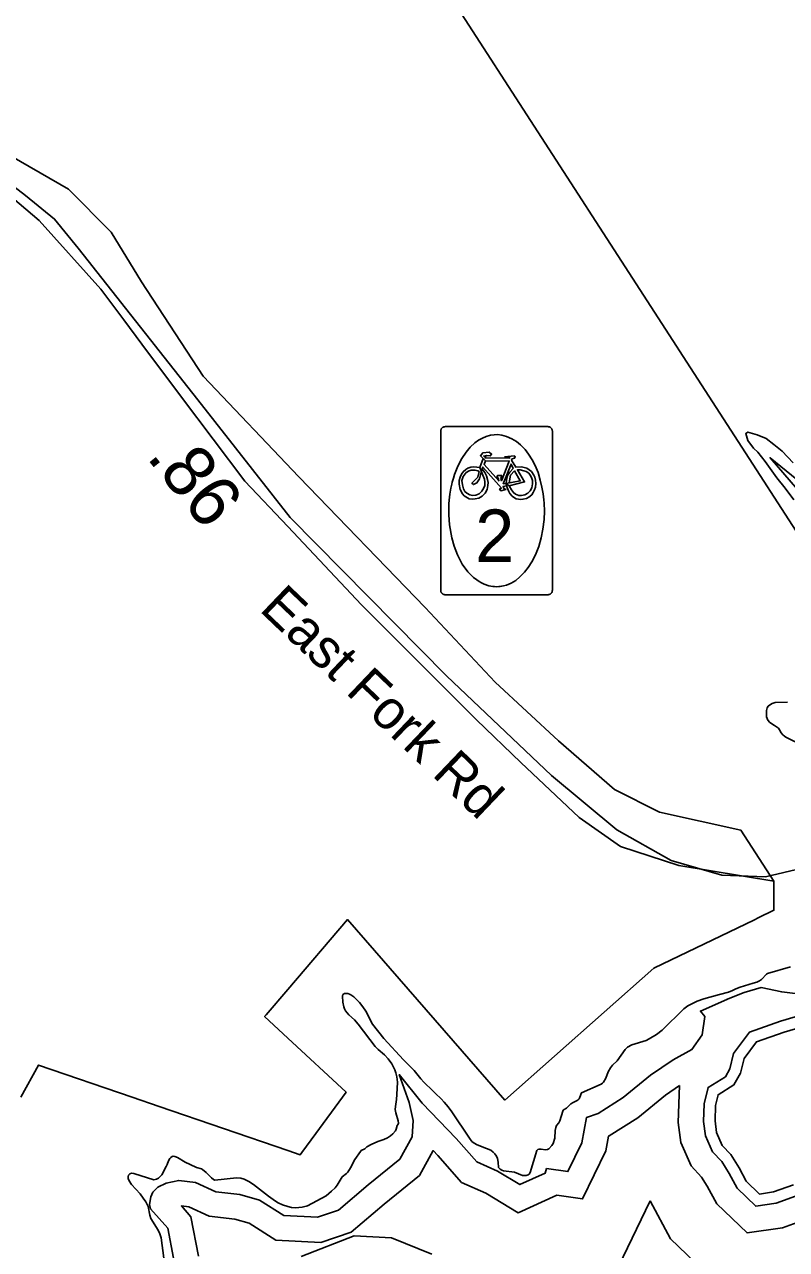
# Model space of a CAD drawing. Extents: x 1662474 to 1856135, y 779280 to 917889.
# Drawn here: x 1719362 to 1721210, y 822681 to 825651 of the extents above; entities that cross this region are included whole.
import ezdxf

# ---------------------------------------------------------------- set-up
doc = ezdxf.new("R2010")
doc.units = 0
for name, color, linetype in [('Exist Boundary Political City Limit New', 7, 'Continuous'), ('Exist Boundary Political City Limit New Hole', 7, 'Continuous'), ('Exist Hydrographic Buffer Line', 7, 'Continuous'), ('Exist Hydrographic Island Shore', 7, 'Continuous'), ('Exist Hydrographic Lake Shore', 7, 'Continuous'), ('Exist Road Primary NC Shield Bike CELL', 7, 'Continuous'), ('Exist Road Primary NC Shield Bike NC Label', 7, 'Continuous'), ('Exist Road Secondary Mileage Tenths English Label', 7, 'Continuous'), ('Exist Road Secondary Structure Standard Bridge Number Label', 7, 'Continuous'), ('Exist Road Secondary Type 51 Attributed', 7, 'Continuous'), ('Exist Road Secondary Type 51 Label', 7, 'Continuous'), ('Map Preparation Boundary City Limit Buffer Line', 7, 'Continuous')]:
    doc.layers.add(name, color=color, linetype=linetype)

msp = doc.modelspace()

# ---------------------------------------------------------------- linework, layer by layer
at = {"layer": 'Exist Boundary Political City Limit New'}
for points in [[(1719315.9, 825244.6), (1719397.1, 825175.9), (1719546.9, 825009.6), (1719554, 825000), (1719602.4, 824935.2), (1719646.4, 824876.2), (1719742.4, 824747.6), (1719896.1, 824543.8), (1720000, 824433.9), (1720179, 824244.4), (1720457.6, 823965.8), (1720565.8, 823861.8), (1720707.1, 823728.7), (1720806.9, 823658), (1720948.4, 823612.2), (1721179.4, 823574.5)], [(1721179.4, 823574.5), (1721179.4, 823520.1), (1721179.4, 823508.6), (1721179.4, 823507.9), (1721179.4, 823507.3), (1721179.4, 823504.2), (1721179.4, 823503.6), (1721140.9, 823484.9), (1721132.2, 823480.8), (1720887.9, 823362.9), (1720526.9, 823043.5), (1720144.9, 823481.2), (1720000, 823311.6), (1719947.6, 823250.2), (1719943.9, 823245.9), (1720000, 823193.8), (1720141.8, 823062.2), (1720133, 823050.1), (1720068.2, 822962.5), (1720034.2, 822916.4), (1720030, 822910.6), (1720000, 822920.8), (1719688.2, 823027.7), (1719622.8, 823050.1), (1719395.4, 823128.1), (1719352.6, 823050.2)]]:
    msp.add_lwpolyline(points, dxfattribs=at)
at = {"layer": 'Exist Boundary Political City Limit New Hole'}
for points in [[(1721179.4, 823574.5), (1721099.2, 823697.6), (1720902.1, 823741.4), (1720792.6, 823796.1), (1720656.5, 823914.4), (1720503.1, 824056.8), (1720333.4, 824237.4), (1720026.6, 824554.9), (1719795, 824798.7), (1719645.5, 825027.3), (1719572.1, 825148.3), (1719468, 825252.3), (1719304.1, 825346.5)], [(1719315.9, 825244.6), (1719397.1, 825175.9), (1719546.9, 825009.6), (1719554, 825000), (1719602.4, 824935.2), (1719646.4, 824876.2), (1719742.4, 824747.6), (1719896.1, 824543.8), (1720000, 824433.9), (1720179, 824244.4), (1720457.6, 823965.8), (1720565.8, 823861.8), (1720707.1, 823728.7), (1720806.9, 823658), (1720948.4, 823612.2), (1721179.4, 823574.5)]]:
    msp.add_lwpolyline(points, dxfattribs=at)
at = {"layer": 'Exist Hydrographic Buffer Line'}
for points in [[(1721286.5, 824506.4), (1721170, 824600.8), (1721252.2, 824506.5)], [(1720878.8, 822799.1), (1720928.4, 822707), (1721067.2, 822573.5), (1721233.9, 822598.2), (1721341.6, 822636.9), (1721440.5, 822719.4), (1721516.4, 822729.2), (1721573.7, 822828.3), (1721581.1, 822830.8), (1721660.4, 822895), (1721735.3, 822993.1), (1721741.7, 823098.6), (1721742.4, 823104.9), (1721765.1, 823173.2), (1721740.6, 823345.2), (1721657.4, 823428.4)], [(1720950.4, 823078.6), (1720947.4, 822988.8), (1720953.7, 822940.4), (1720978.7, 822883.6), (1721004.1, 822856.8), (1721017.8, 822834.5), (1721040.5, 822792.2), (1721114.4, 822721.1), (1721199.8, 822733.8), (1721271.4, 822759.5), (1721343.9, 822820), (1721344.8, 822847.3), (1721430.4, 822858.4), (1721479.7, 822943.6), (1721513.1, 822954.8), (1721560, 822992.7), (1721599, 823043.8), (1721603, 823110), (1721605.6, 823134.4), (1721622.8, 823186), (1721609.4, 823279.6), (1721537.5, 823351.5), (1721479.8, 823375.6)], [(1721256.6, 823298.9), (1721198.4, 823305.7), (1721148.6, 823316.2), (1721107.4, 823304.1), (1721064.5, 823286.9)], [(1721065.4, 823287.3), (1721001.2, 823259.3), (1721012.1, 823246.4), (1721005.7, 823201.6), (1720980.3, 823166), (1720934.8, 823141.3), (1720879.7, 823104), (1720813.4, 823049.6), (1720753.2, 823011.2), (1720724.6, 823000.9), (1720713.3, 822939.7), (1720679.7, 822870), (1720627.9, 822877.4), (1720624.1, 822865.9), (1720563.3, 822838.5), (1720508.8, 822871.2), (1720458.6, 822893.5), (1720409, 822950.5), (1720326.4, 823035.6), (1720270.5, 823105.4), (1720294.6, 823037.5), (1720304.4, 822994.2), (1720302.1, 822954), (1720272.1, 822900.4), (1720195, 822837.7), (1720123.1, 822776.5), (1720071.9, 822759.2), (1719990.3, 822763.3), (1719931.4, 822800.8), (1719883.9, 822814.1), (1719825.8, 822821.2), (1719776.6, 822843.3), (1719735.7, 822848.7), (1719705.5, 822842.2), (1719684.8, 822832.4), (1719672.6, 822820.2), (1719667.8, 822808.7), (1719664.5, 822790.2), (1719667.4, 822780), (1719709, 822732.6), (1719723.1, 822660)], [(1721230.7, 823245.1), (1721195.5, 823234.4), (1721119.9, 823207.8), (1721081.6, 823156.7), (1721072.5, 823118.9), (1721061.8, 823100), (1721019.6, 823074.1), (1721010.1, 823034.1), (1721008.7, 822991.8), (1721013.2, 822957), (1721030.4, 822917.9), (1721052.9, 822894.2), (1721070.8, 822865), (1721089.9, 822829.6), (1721135.1, 822786), (1721184.9, 822793.4), (1721240.5, 822813.4)], [(1720950.4, 823078.6), (1720916.1, 823055.4), (1720849.1, 823000.4), (1720780.1, 822956.4), (1720777.9, 822955.6), (1720771.4, 822920.7), (1720715.1, 822803.6), (1720653.2, 822812.5), (1720559.3, 822770.2), (1720480.8, 822817.3), (1720421.7, 822843.6), (1720364.4, 822909.4), (1720353.1, 822921), (1720319.3, 822860.7), (1720233.8, 822791.1), (1720153.6, 822722.8), (1720080.4, 822698.1), (1719971.2, 822703.5), (1719906.4, 822744.8), (1719872, 822754.5), (1719809.4, 822762.1), (1719759.8, 822784.3), (1719742.2, 822786.7), (1719765.4, 822760.2), (1719783.9, 822664.7)], [(1720878.8, 822799.1), (1720802.3, 822640.1), (1720675, 822658.3), (1720571.4, 822611.7)], [(1720032.4, 822664.4), (1720161.3, 822714.6), (1720252.1, 822709.1), (1720349.8, 822669.5)]]:
    msp.add_lwpolyline(points, dxfattribs=at)
at = {"layer": 'Exist Hydrographic Island Shore'}
msp.add_lwpolyline([(1721245.1, 823220.3), (1721204.1, 823207.9), (1721137.1, 823184.3), (1721107.3, 823144.6), (1721098.7, 823108.6), (1721082.5, 823080), (1721044.1, 823056.4), (1721037.9, 823030.4), (1721036.6, 822993.1), (1721040.3, 822964.6), (1721054, 822933.5), (1721075.1, 822911.2), (1721094.9, 822878.9), (1721112.3, 822846.6), (1721144.6, 822815.6), (1721178.1, 822820.6), (1721226.5, 822837.9)], dxfattribs=at)
at = {"layer": 'Exist Hydrographic Lake Shore'}
for points in [[(1721227.4, 824498.7), (1721206.6, 824526.8), (1721186.8, 824552), (1721158.1, 824591.6), (1721140, 824614.4), (1721130.2, 824623.9), (1721116.4, 824643.1), (1721111.1, 824659.9), (1721114, 824661.7), (1721116.4, 824663), (1721138.4, 824656.4), (1721160.5, 824647.2), (1721179.4, 824633.1), (1721199.6, 824616.6), (1721226.1, 824588.2)], [(1721254.4, 823900.6), (1721208.5, 823923.7), (1721204.9, 823926), (1721200.6, 823929.4), (1721197.2, 823933.6), (1721193, 823941.5), (1721190.1, 823944.9), (1721180.6, 823952), (1721169.6, 823959.1), (1721164.4, 823964.6), (1721162.6, 823968.8), (1721161.5, 823973), (1721161, 823988.2), (1721162.9, 823994.2), (1721165.8, 823998.4), (1721171, 824002.9), (1721174.9, 824005.3), (1721182, 824007.4), (1721212.1, 824007.9)], [(1720629.8, 822923.4), (1720633.1, 822925), (1720640.8, 822932.9), (1720644, 822937.9), (1720648.1, 822950.7), (1720648.6, 822969.6), (1720650.2, 822976.7), (1720652.1, 822981.4), (1720657.4, 822988), (1720660, 822992.7), (1720667.2, 823016.6), (1720668.4, 823018.7), (1720670.8, 823020.8), (1720676, 823023.9), (1720681.8, 823029.7), (1720686.8, 823033.9), (1720692.2, 823037.3), (1720702, 823042.1), (1720704.9, 823044.1), (1720707.2, 823046.8), (1720708.8, 823050.2), (1720712.8, 823061.2), (1720760.5, 823082.2), (1720763.6, 823084.6), (1720766, 823087.2), (1720771.5, 823096.4), (1720777.5, 823111.9), (1720782.8, 823121.6), (1720787.5, 823127.9), (1720799, 823138.9), (1720818.8, 823165.9), (1720824.5, 823171.7), (1720834.8, 823177.2), (1720869.1, 823188.2), (1720877, 823192.2), (1720894.4, 823202.1), (1720908, 823212.9), (1720961, 823264.6), (1720970.5, 823271.7), (1720979.9, 823276.9), (1720993.5, 823283), (1721009, 823288.5), (1721047.4, 823299.2), (1721068.9, 823304.8), (1721078.9, 823308.7), (1721087, 823313.2), (1721097.2, 823317.1), (1721128.8, 823326.6), (1721137.9, 823329.7), (1721144.2, 823332.6), (1721148.9, 823335.5), (1721161.2, 823348.6), (1721163.6, 823350.7), (1721219.5, 823366.7)], [(1720048.4, 822786.9), (1720093, 822811.1), (1720106.6, 822822.9), (1720114.9, 822830.8), (1720119.8, 822837.3), (1720132.1, 822857.2), (1720142.4, 822865.1), (1720145.5, 822868.6), (1720152.1, 822879.3), (1720162.6, 822899), (1720176.2, 822918.7), (1720178.6, 822920.8), (1720186.8, 822925.5), (1720191.8, 822929.7), (1720202.2, 822935.8), (1720219, 822942.8), (1720233.5, 822947.6), (1720242.1, 822951.8), (1720249, 822956.5), (1720255, 822961.8), (1720261.5, 822968.8), (1720263.1, 822972.5), (1720265.8, 822981.7), (1720267.6, 822984.8), (1720268.4, 822987.4), (1720267.9, 822993.2), (1720262.4, 823012.6), (1720261, 823020.5), (1720261.2, 823027.9), (1720263.6, 823044.7), (1720264.6, 823057), (1720266, 823086.7), (1720264.6, 823100.1), (1720262.4, 823109.8), (1720259.8, 823116.9), (1720256, 823125), (1720252.4, 823131.6), (1720243.4, 823143.6), (1720234.8, 823153.3), (1720219.2, 823166.4), (1720212.5, 823173.2), (1720171.2, 823227.4), (1720162.1, 823238.1), (1720148.6, 823250.2), (1720140.2, 823259.4), (1720137.6, 823264.4), (1720136.1, 823269.6), (1720134, 823280.9), (1720132.9, 823295.1), (1720133.5, 823299), (1720135.2, 823300.6), (1720137.9, 823301.6), (1720141.1, 823301.9), (1720145.5, 823301.6), (1720149.8, 823300.6), (1720153.1, 823298.8), (1720160.2, 823293.5), (1720168.4, 823285.9), (1720173.9, 823279.8), (1720182.2, 823269.1), (1720189.4, 823258.6), (1720205.9, 823227.6), (1720232.9, 823192.9), (1720281, 823141), (1720306.4, 823115.2), (1720322.8, 823095.3), (1720330.2, 823086.9), (1720352.1, 823066.2), (1720358.4, 823059.4), (1720372, 823046.5), (1720379.6, 823038.4), (1720389.1, 823026.8), (1720397.8, 823014.8), (1720440.8, 822951), (1720446.9, 822943.1), (1720452.1, 822938.9), (1720459.4, 822934.7), (1720482.2, 822926.1), (1720492.8, 822921.6), (1720498.2, 822917.4), (1720502.5, 822913.2), (1720506.4, 822907.4), (1720508.8, 822901.9), (1720510.1, 822893.2), (1720511.6, 822879.6), (1720515.4, 822875.9), (1720519.2, 822873.6), (1720523.2, 822872), (1720550.5, 822868.8), (1720569.4, 822860.9), (1720578.1, 822860.7), (1720583.4, 822861.8), (1720586, 822864.1), (1720588, 822868.1), (1720604, 822920.8), (1720607, 822923.7), (1720609.6, 822924.4), (1720614.8, 822924.4), (1720625.6, 822923.1), (1720629.8, 822923.4)], [(1719699.6, 822660.4), (1719693.2, 822709), (1719689.9, 822718.9), (1719685.4, 822727.9), (1719668.4, 822755.9), (1719665.8, 822764.6), (1719661.2, 822785.1), (1719655.8, 822796.6), (1719649.8, 822805.8), (1719641.9, 822815.8), (1719620.9, 822838.4), (1719615.1, 822847.6), (1719613.2, 822853.3), (1719613, 822857.6), (1719614.2, 822861.2), (1719617.2, 822864.9), (1719620.9, 822865.9), (1719626.4, 822865.1), (1719674.9, 822850.2), (1719681.8, 822851.5), (1719686.8, 822854.1), (1719694.6, 822862), (1719705.6, 822882.2), (1719707.8, 822886.9), (1719710.9, 822896.1), (1719714.2, 822902.1), (1719716.4, 822904.5), (1719719.9, 822906.6), (1719722.5, 822907.1), (1719726.4, 822906.6), (1719733, 822903.8), (1719751, 822893), (1719763.1, 822886.9), (1719778.6, 822880.1), (1719790.6, 822876.4), (1719793, 822875.4), (1719802.5, 822867.8), (1719815.1, 822854.6), (1719820.1, 822850.7), (1719823.2, 822849.1), (1719875.5, 822854.6), (1719886.2, 822854.1), (1719894.6, 822852), (1719905.4, 822846.2), (1719916.9, 822838.4), (1719953.1, 822810.3), (1719970.8, 822798.2), (1719977.2, 822794.3), (1719987, 822789.6), (1720000.4, 822785.1), (1720009.2, 822783.2), (1720018.8, 822782.5), (1720034.8, 822783.8), (1720045, 822785.9), (1720048.4, 822786.9)]]:
    msp.add_lwpolyline(points, dxfattribs=at)
at = {"layer": 'Exist Road Primary NC Shield Bike CELL'}
for points in [[(1720381, 824676.2), (1720381.8, 824676.3), (1720414.8, 824676.3), (1720598.2, 824676.3), (1720631.2, 824676.3), (1720632.4, 824676.2), (1720633, 824676.1), (1720633.8, 824675.9), (1720634.5, 824675.7), (1720635.2, 824675.5), (1720636.5, 824674.8), (1720637.2, 824674.4), (1720637.8, 824674), (1720638.5, 824673.3), (1720639.4, 824672.3), (1720640.1, 824671.5), (1720640.3, 824671.1), (1720640.5, 824670.7), (1720640.8, 824670.2), (1720641, 824669.8), (1720641.2, 824669.3), (1720641.5, 824668.6), (1720641.7, 824667.6), (1720641.8, 824666.8), (1720641.9, 824666.4), (1720641.9, 824666), (1720641.9, 824632.5), (1720641.9, 824312.7), (1720641.9, 824279.6), (1720641.8, 824278.4), (1720641.7, 824277.8), (1720641.6, 824277), (1720641.4, 824276.3), (1720641.1, 824275.6), (1720640.4, 824274.2), (1720640.1, 824273.6), (1720639.6, 824273), (1720639, 824272.3), (1720638.5, 824271.9), (1720638, 824271.3), (1720637.7, 824271.1), (1720637.2, 824270.7), (1720636.8, 824270.4), (1720636.4, 824270.2), (1720635.9, 824270), (1720635, 824269.6), (1720634.2, 824269.3), (1720633.3, 824269.1), (1720632.9, 824269), (1720632.4, 824268.9), (1720632.1, 824268.9), (1720631.7, 824268.9), (1720631.1, 824268.8), (1720598.1, 824268.8), (1720414.8, 824268.8), (1720381.8, 824268.8), (1720381.2, 824268.9), (1720380.6, 824268.9), (1720380, 824269), (1720379.2, 824269.2), (1720378.5, 824269.4), (1720377.8, 824269.7), (1720377.1, 824270), (1720376.5, 824270.3), (1720375.9, 824270.7), (1720375.2, 824271.1), (1720374.9, 824271.4), (1720374.5, 824271.8), (1720374.3, 824272), (1720373.9, 824272.5), (1720373.5, 824272.9), (1720373.1, 824273.4), (1720372.8, 824273.8), (1720372.6, 824274.2), (1720372.3, 824274.8), (1720372, 824275.3), (1720371.8, 824275.8), (1720371.7, 824276.1), (1720371.6, 824276.4), (1720371.5, 824276.7), (1720371.5, 824276.9), (1720371.4, 824277.1), (1720371.3, 824277.3), (1720371.3, 824277.6), (1720371.2, 824277.8), (1720371.2, 824278.1), (1720371.2, 824278.3), (1720371.2, 824278.5), (1720371.1, 824278.8), (1720371.1, 824279.4), (1720371.1, 824312.6), (1720371.1, 824632.5), (1720371.1, 824665.6), (1720371.2, 824666.7), (1720371.3, 824667.4), (1720371.4, 824668.1), (1720371.6, 824668.9), (1720371.9, 824669.6), (1720372.6, 824670.9), (1720373, 824671.5), (1720373.4, 824672.1), (1720374, 824672.8), (1720375, 824673.8), (1720375.8, 824674.4), (1720376.3, 824674.7), (1720376.6, 824674.9), (1720377.1, 824675.2), (1720377.6, 824675.3), (1720378, 824675.6), (1720378.8, 824675.8), (1720379.7, 824676), (1720380.6, 824676.2)], [(1720506.5, 824288.3), (1720501.8, 824288.5), (1720497.4, 824288.9), (1720487.5, 824290.6), (1720476.2, 824294.7), (1720469.7, 824297.9), (1720464.4, 824300.9), (1720458.7, 824304.8), (1720450.7, 824310.7), (1720437, 824324.6), (1720423.5, 824342.6), (1720411.7, 824365.7), (1720403.4, 824386.6), (1720398.2, 824407), (1720392.5, 824437.9), (1720390.7, 824462.3), (1720390.6, 824474.2), (1720390.7, 824482.8), (1720391, 824489), (1720391.7, 824498.3), (1720393.1, 824512.6), (1720395.8, 824527.3), (1720397.8, 824536.7), (1720399.1, 824541.9), (1720401.8, 824551.5), (1720404.4, 824560), (1720412.3, 824580.5), (1720422.1, 824599.1), (1720432.9, 824614.7), (1720442.4, 824626.4), (1720453.9, 824637.2), (1720462.8, 824643.2), (1720467.4, 824645.9), (1720472.7, 824648.7), (1720481.3, 824652.7), (1720491.6, 824655.3), (1720501, 824656.8), (1720508.7, 824657), (1720519.5, 824655.8), (1720530.9, 824652.8), (1720543.9, 824647.1), (1720555.2, 824640.2), (1720564.9, 824631.9), (1720575.6, 824620.9), (1720584.3, 824609.5), (1720592.9, 824595.6), (1720600, 824582), (1720607.2, 824564.8), (1720612.7, 824546.7), (1720616.7, 824529.7), (1720619.7, 824513.1), (1720621.2, 824498.5), (1720621.8, 824490.4), (1720622.7, 824471.4), (1720621.8, 824451.1), (1720619.1, 824427.5), (1720614.8, 824406.8), (1720609, 824385.9), (1720601.2, 824365.8), (1720592.1, 824348.2), (1720583.5, 824335.1), (1720574.7, 824323.6), (1720563.4, 824311.9), (1720553.1, 824303.6), (1720541.9, 824297.1), (1720530.4, 824292.2), (1720523.3, 824290.3), (1720519.2, 824289.6), (1720515.7, 824288.9), (1720511.9, 824288.6)], [(1720526, 824603), (1720550.1, 824605.9), (1720551.9, 824604.1), (1720550.4, 824600.3), (1720544.5, 824598.5), (1720542.9, 824595.3), (1720553, 824578.2), (1720567.5, 824578.8), (1720580.4, 824576), (1720591.6, 824567.4), (1720597, 824558.8), (1720599.5, 824554.2), (1720601.4, 824546.4), (1720601.8, 824538.2), (1720600.7, 824529.7), (1720598.9, 824523.2), (1720595.3, 824516.3), (1720591.8, 824511.2), (1720585, 824505.7), (1720578.9, 824502.2), (1720570.5, 824500.1), (1720565.2, 824499.8), (1720554.5, 824501.5), (1720547.6, 824505), (1720544.2, 824507.9), (1720539, 824514.3), (1720535.7, 824520.4), (1720531, 824532.6), (1720530, 824538.5), (1720537.4, 824533.2), (1720543.2, 824523.3), (1720547.3, 824516.6), (1720552.6, 824512.8), (1720560.8, 824509.5), (1720566.9, 824509.3), (1720575.1, 824511.2), (1720582.6, 824515.4), (1720588, 824520.8), (1720592.3, 824527.9), (1720593.7, 824537.9), (1720593.5, 824546.1), (1720591.6, 824552.8), (1720588.1, 824558.9), (1720584.5, 824563.2), (1720578.6, 824567.7), (1720572.9, 824569.5), (1720563.5, 824571.4), (1720557, 824572), (1720574.5, 824542.5), (1720537.4, 824533.2), (1720530, 824538.5), (1720564.2, 824544.7), (1720549.9, 824569.1), (1720540.1, 824558.5), (1720537.2, 824540), (1720530, 824538.5), (1720530.4, 824546.3), (1720533.5, 824558.1), (1720538.9, 824566.3), (1720546.7, 824575.2), (1720541.8, 824585.7), (1720523, 824537.8), (1720530.1, 824538.6), (1720531, 824532.6), (1720522.6, 824531.6), (1720524.4, 824526.5), (1720529.4, 824523.7), (1720516.9, 824520.9), (1720513.8, 824524.8), (1720518.3, 824527.2), (1720473.6, 824578.3), (1720471.9, 824573.4), (1720478.1, 824565.1), (1720482.3, 824557.1), (1720485, 824548.5), (1720486.4, 824541.1), (1720485.7, 824533.6), (1720483.6, 824523.7), (1720478.7, 824514.8), (1720471.8, 824508.1), (1720464, 824503.3), (1720454.4, 824500.9), (1720447.4, 824500.3), (1720440.3, 824501.2), (1720428, 824508.8), (1720424, 824513.3), (1720418.3, 824523.7), (1720415.8, 824536.6), (1720415.7, 824545.8), (1720418, 824554), (1720421.6, 824561.3), (1720425.8, 824566.6), (1720431.9, 824572.6), (1720437.2, 824576), (1720444.1, 824578), (1720451.1, 824578.7), (1720466.3, 824577), (1720469.8, 824568.8), (1720465.2, 824549.8), (1720459.1, 824539.9), (1720450.3, 824535.7), (1720446.8, 824539.2), (1720461, 824553.7), (1720464.1, 824567.5), (1720460.9, 824568.9), (1720454.9, 824570.8), (1720445.4, 824571.1), (1720439.9, 824569.4), (1720432.5, 824565.1), (1720425.4, 824555.8), (1720422.3, 824546.1), (1720423.6, 824535.5), (1720426.3, 824525.5), (1720429.8, 824519.1), (1720434.9, 824515.1), (1720442.1, 824510.6), (1720448.6, 824509.5), (1720456.6, 824510), (1720464.4, 824513.4), (1720471.1, 824520.1), (1720475.4, 824528.3), (1720477.9, 824534), (1720478.5, 824541.4), (1720477.5, 824549.3), (1720473.7, 824558.4), (1720466.3, 824577), (1720474, 824598.8), (1720479.4, 824593.1), (1720476.5, 824584.5), (1720512.1, 824544.7), (1720511, 824549.7), (1720507.3, 824556.1), (1720509, 824557.5), (1720519.2, 824557.5), (1720517.3, 824550.2), (1720518.3, 824545), (1720537.2, 824592.7), (1720479.4, 824593.1), (1720474, 824598.8), (1720467.4, 824605.8), (1720473.1, 824612.6), (1720488.4, 824614.5), (1720494.5, 824609.7), (1720491.2, 824605.4), (1720481.9, 824606.5), (1720475.5, 824605), (1720477, 824603.7), (1720480.2, 824603.7), (1720478.8, 824600.5), (1720538, 824600), (1720538.4, 824601.4)]]:
    msp.add_lwpolyline(points, close=True, dxfattribs=at)
at = {"layer": 'Exist Road Secondary Structure Standard Bridge Number Label'}
msp.add_line((1721599, 823856.7), (1720324.2, 825828.1), dxfattribs=at)
at = {"layer": 'Exist Road Secondary Type 51 Attributed'}
msp.add_lwpolyline([(1719307.1, 825280.6), (1719364.3, 825236.7), (1719434.6, 825179.6), (1719491.7, 825109.3), (1719781.8, 824741.3), (1720005.9, 824455.8), (1720385.2, 824072), (1720640.2, 823830.4), (1720798.4, 823698.6), (1720930.2, 823624), (1721053.3, 823588.9), (1721158.8, 823584.5), (1721381.2, 823637.2), (1721574.5, 823725), (1721642.4, 823764.4)], dxfattribs=at)
at = {"layer": 'Map Preparation Boundary City Limit Buffer Line'}
for points in [[(1721179.4, 823574.5), (1721099.2, 823697.6), (1720902.1, 823741.4), (1720792.6, 823796.1), (1720656.5, 823914.4), (1720503.1, 824056.8), (1720333.4, 824237.4), (1720026.6, 824554.9), (1719795, 824798.7), (1719645.5, 825027.3), (1719572.1, 825148.3), (1719468, 825252.3), (1719304.1, 825346.5)], [(1719315.9, 825244.6), (1719397.1, 825175.9), (1719546.9, 825009.6), (1719554, 825000), (1719602.4, 824935.2), (1719646.4, 824876.2), (1719742.4, 824747.6), (1719896.1, 824543.8), (1720000, 824433.9), (1720179, 824244.4), (1720457.6, 823965.8), (1720565.8, 823861.8), (1720707.1, 823728.7), (1720806.9, 823658), (1720948.4, 823612.2), (1721179.4, 823574.5)], [(1719315.9, 825244.6), (1719397.1, 825175.9), (1719546.9, 825009.6), (1719554, 825000), (1719602.4, 824935.2), (1719646.4, 824876.2), (1719742.4, 824747.6), (1719896.1, 824543.8), (1720000, 824433.9), (1720179, 824244.4), (1720457.6, 823965.8), (1720565.8, 823861.8), (1720707.1, 823728.7), (1720806.9, 823658), (1720948.4, 823612.2), (1721179.4, 823574.5)], [(1721179.4, 823574.5), (1721179.4, 823520.1), (1721179.4, 823508.6), (1721179.4, 823507.9), (1721179.4, 823507.3), (1721179.4, 823504.2), (1721179.4, 823503.6), (1721140.9, 823484.9), (1721132.2, 823480.8), (1720887.9, 823362.9), (1720526.9, 823043.5), (1720144.9, 823481.2), (1720000, 823311.6), (1719947.6, 823250.2), (1719943.9, 823245.9), (1720000, 823193.8), (1720141.8, 823062.2), (1720133, 823050.1), (1720068.2, 822962.5), (1720034.2, 822916.4), (1720030, 822910.6), (1720000, 822920.8), (1719688.2, 823027.7), (1719622.8, 823050.1), (1719395.4, 823128.1), (1719352.6, 823050.2)]]:
    msp.add_lwpolyline(points, dxfattribs=at)

# ---------------------------------------------------------------- texts
at = {"layer": 'Exist Road Primary NC Shield Bike NC Label'}
msp.add_text('2', height=127.5, dxfattribs=at).set_placement((1720454.8, 824347.9))
at = {"layer": 'Exist Road Secondary Mileage Tenths English Label'}
msp.add_text('.86', height=125, rotation=308.8404, dxfattribs=at).set_placement((1719655.4, 824602.3))
at = {"layer": 'Exist Road Secondary Type 51 Label'}
msp.add_text('East Fork Rd', height=95, rotation=316.327, dxfattribs=at).set_placement((1719928.8, 824231.3))

doc.saveas('drawing.dxf')
